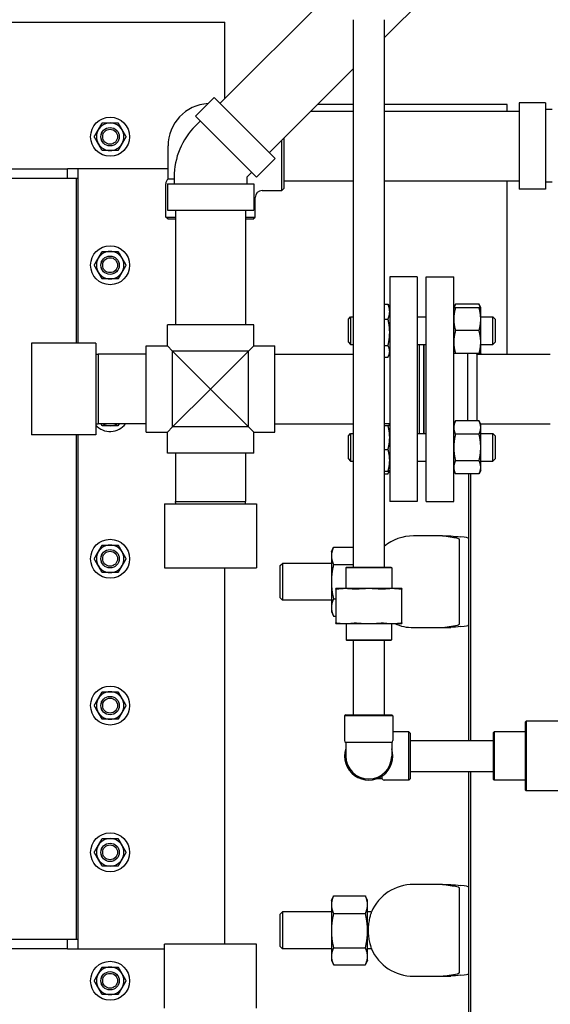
# Model space of a CAD drawing. Header units: inches. Extents: x 24 to 1128, y -69 to 748.
# Tile 321 of 656: x 438 to 453, y 612 to 639. Entities that reach past the tile are written whole.
import ezdxf

# ---------------------------------------------------------------- set-up
doc = ezdxf.new("R2010")
doc.units = ezdxf.units.IN
doc.header["$LTSCALE"] = 32
doc.header["$MEASUREMENT"] = 0
doc.layers.add('Dimension (ANSI)', color=7, linetype='Continuous', lineweight=25)
doc.layers.add('Visible (ANSI)', color=7, linetype='Continuous', lineweight=30)
doc.styles.add('Note Text (ANSI)', font='tahoma.ttf')
doc.dimstyles.new('SB Fraction-16 (ANSI)', dxfattribs={"dimscale": 32, "dimtxt": 0.125, "dimasz": 0.098425, "dimexe": 0.125, "dimexo": 0.0625, "dimgap": 0.031496, "dimtad": 0, "dimtih": 1, "dimtoh": 1, "dimdec": 4, "dimrnd": 1e-08, "dimzin": 0, "dimdsep": 46, "dimlunit": 5, "dimtxsty": 'Note Text (ANSI)', "dimcen": 0.09, "dimdle": 0.393701, "dimclrd": 256, "dimclre": 256, "dimclrt": 256, "dimadec": 0, "dimazin": 3, "dimtfac": 0.96, "dimtofl": 0, "dimtmove": 0, "dimatfit": 3, "dimfxl": 1, "dimfrac": 2, "dimtolj": 1, "dimtzin": 12, "dimlwd": -1, "dimlwe": -1, "dimarcsym": 0})

# ---------------------------------------------------------------- blocks, each defined once
blk = doc.blocks.new('*D18')
at = {"layer": 'Defpoints', "color": 0, "transparency": 16777216}
for p in [(468.781, 692.669), (316.974, 544.669), (468.781, 544.669)]:
    blk.add_point(p, dxfattribs=at)
at = {"layer": 'Dimension (ANSI)', "transparency": 16777216}
for p, q in [((466.781, 692.669), (312.974, 692.669)), ((316.974, 689.519), (316.974, 626.768)), ((316.974, 547.818), (316.974, 620.569)), ((466.781, 544.669), (312.974, 544.669))]:
    blk.add_line(p, q, dxfattribs=at)
for points in [[(316.449, 689.519), (317.499, 689.519), (316.974, 692.669)], [(316.449, 547.818), (317.499, 547.818), (316.974, 544.669)]]:
    blk.add_solid(points, dxfattribs=at)
at = {"layer": 'Dimension (ANSI)', "transparency": 16777216, "insert": (312.872, 625.76), "char_height": 4, "attachment_point": 1, "style": 'Note Text (ANSI)'}
blk.add_mtext('\\A1;148', dxfattribs=at)

msp = doc.modelspace()

# ---------------------------------------------------------------- linework, layer by layer
at = {"layer": 'Visible (ANSI)'}
for p, q in [((443.64322, 636.45159), (447.07206, 639.88043)), ((448.11666, 638.23803), (449.31666, 639.43803)), ((419.80213, 638.66853), (443.78063, 638.66853)), ((443.78063, 636.58901), (443.78063, 638.66853)), ((447.27666, 638.73303), (447.27666, 623.81353)), ((448.11666, 638.73303), (448.11666, 623.81353)), ((444.98672, 635.10809), (447.27666, 637.39803)), ((442.97606, 636.10334), (443.48376, 636.61104)), ((445.14617, 634.94864), (443.48376, 636.61104)), ((447.27666, 636.41853), (446.29716, 636.41853)), ((451.46813, 636.41853), (448.11666, 636.41853)), ((451.46813, 636.24353), (451.46813, 636.41853)), ((451.78822, 636.46903), (451.78822, 634.11803)), ((452.50622, 636.46903), (451.78822, 636.46903)), ((452.50622, 636.46903), (452.50622, 634.11803)), ((446.12216, 636.24353), (447.27666, 636.24353)), ((448.11666, 636.24353), (451.78822, 636.24353)), ((452.68814, 636.28353), (452.50622, 636.28353)), ((444.63847, 634.44093), (442.97606, 636.10334)), ((442.97859, 635.84353), (443.10723, 635.97217)), ((445.32616, 634.07478), (445.32616, 635.44753)), ((445.38866, 635.51003), (445.38866, 634.13728)), ((442.23241, 634.39578), (442.23241, 635.29353)), ((444.63847, 634.44093), (445.14617, 634.94864)), ((391.46813, 634.66853), (439.49154, 634.66853)), ((439.49154, 634.41853), (439.49154, 634.66853)), ((442.23241, 634.66853), (439.49154, 634.66853)), ((442.23241, 634.66853), (439.78063, 634.66853)), ((439.78063, 634.66853), (439.78063, 629.91853)), ((444.37866, 634.44346), (444.5073, 634.5721)), ((391.44495, 634.41853), (439.74154, 634.41853)), ((439.74154, 634.41853), (439.78063, 634.41853)), ((439.74154, 629.91853), (439.74154, 634.41853)), ((439.74154, 629.91853), (439.74154, 634.41853)), ((442.23241, 634.39578), (442.39866, 634.39578)), ((442.39866, 634.44346), (442.39866, 634.26153)), ((444.37866, 634.44346), (444.37866, 634.26153)), ((445.38866, 634.34353), (447.27666, 634.34353)), ((448.11666, 634.34353), (451.78822, 634.34353)), ((451.46813, 629.61853), (451.46813, 634.34353)), ((452.68814, 634.30353), (452.50622, 634.30353)), ((442.16991, 633.35603), (442.16991, 634.25603)), ((442.21316, 634.26153), (444.56416, 634.26153)), ((442.21316, 634.26153), (442.21316, 633.54353)), ((444.56416, 634.26153), (444.56416, 633.54353)), ((444.79491, 634.07478), (445.32616, 634.07478)), ((445.38866, 634.13728), (445.32616, 634.07478)), ((452.50622, 634.11803), (451.78822, 634.11803)), ((444.60741, 633.35603), (444.60741, 633.88728)), ((442.21316, 633.54353), (444.56416, 633.54353)), ((442.43866, 633.54353), (442.43866, 630.41853)), ((444.33866, 633.54353), (444.33866, 630.41853)), ((442.16991, 633.35603), (442.43866, 633.35603)), ((442.23241, 633.29353), (442.16991, 633.35603)), ((442.43866, 633.29353), (442.23241, 633.29353)), ((444.33866, 633.35603), (444.60741, 633.35603)), ((444.54491, 633.29353), (444.33866, 633.29353)), ((444.54491, 633.29353), (444.60741, 633.35603)), ((448.26616, 631.72853), (448.26616, 625.60853)), ((449.01616, 631.72853), (448.26616, 631.72853)), ((449.01616, 631.72853), (449.01616, 625.60853)), ((449.26116, 625.60853), (449.26116, 631.72853)), ((449.26116, 631.72853), (450.01116, 631.72853)), ((450.01116, 625.60853), (450.01116, 631.72853)), ((448.11666, 630.97919), (448.22107, 630.97919)), ((448.26616, 630.88452), (448.23413, 630.95321)), ((450.01116, 630.88452), (450.05624, 630.98121)), ((450.70007, 630.98121), (450.05624, 630.98121)), ((450.70007, 630.88452), (450.05624, 630.88452)), ((450.74516, 630.88452), (450.70007, 630.98121)), ((450.74516, 630.57202), (450.74516, 630.88452)), ((447.14116, 630.57202), (447.20366, 630.63452)), ((447.14116, 629.94702), (447.14116, 630.57202)), ((447.20366, 630.63452), (447.20366, 629.88452)), ((447.20366, 630.63452), (447.27666, 630.63452)), ((448.11666, 630.57264), (448.22107, 630.57264)), ((449.01616, 630.63452), (449.26116, 630.63452)), ((450.74516, 630.63452), (451.07866, 630.63452)), ((450.74516, 629.94702), (450.74516, 630.57202)), ((451.07866, 629.88452), (451.07866, 630.63452)), ((451.14116, 630.57202), (451.07866, 630.63452)), ((451.14116, 630.57202), (451.14116, 629.94702)), ((444.56416, 630.41853), (442.21316, 630.41853)), ((442.21316, 629.84403), (442.21316, 630.41853)), ((444.56416, 629.84403), (444.56416, 630.41853)), ((450.70007, 630.25952), (450.05624, 630.25952)), ((438.51366, 629.91853), (438.51366, 627.41853)), ((440.26366, 629.91853), (438.51366, 629.91853)), ((440.26366, 629.91853), (440.26366, 627.41853)), ((441.63866, 627.49303), (441.63866, 629.84403)), ((441.63866, 629.84403), (442.21316, 629.84403)), ((442.21316, 629.84403), (442.35666, 629.70053)), ((444.42066, 629.70053), (444.56416, 629.84403)), ((444.56416, 629.84403), (445.13866, 629.84403)), ((445.13866, 627.49303), (445.13866, 629.84403)), ((447.14116, 629.94702), (447.20366, 629.88452)), ((447.20366, 629.88452), (447.27666, 629.88452)), ((448.11666, 629.85297), (448.22107, 629.85297)), ((449.01616, 629.88452), (449.26116, 629.88452)), ((449.07616, 627.45254), (449.07616, 629.88452)), ((449.19616, 627.45254), (449.19616, 629.88452)), ((449.20116, 627.45254), (449.20116, 629.88452)), ((450.74516, 629.63452), (450.74516, 629.94702)), ((450.74516, 629.88452), (451.07866, 629.88452)), ((451.14116, 629.94702), (451.07866, 629.88452)), ((440.26366, 629.61689), (440.32616, 629.61853)), ((440.32616, 629.61853), (440.32616, 627.71853)), ((441.63866, 629.61853), (440.32616, 629.61853)), ((444.42066, 629.70053), (442.35666, 629.70053)), ((442.35666, 629.70053), (443.38866, 628.66853)), ((442.35666, 627.63653), (442.35666, 629.70053)), ((443.38866, 628.66853), (444.42066, 629.70053)), ((444.42066, 627.63653), (444.42066, 629.70053)), ((445.13866, 629.61853), (447.27666, 629.61853)), ((448.11666, 629.53985), (448.22107, 629.53985)), ((448.26616, 629.63452), (448.23413, 629.56583)), ((450.70007, 629.63452), (450.05624, 629.63452)), ((450.39116, 627.79923), (450.39116, 629.63452)), ((450.64116, 629.61853), (450.62517, 629.63452)), ((450.64116, 629.61853), (452.63866, 629.61853)), ((450.64116, 629.61853), (450.64116, 628.66853)), ((450.74516, 629.63452), (450.7377, 629.61853)), ((443.38866, 628.66853), (442.35666, 627.63653)), ((444.42066, 627.63653), (443.38866, 628.66853)), ((450.64116, 628.66853), (450.64116, 627.79923)), ((440.26366, 627.72017), (440.32616, 627.71853)), ((441.63866, 627.71853), (440.32616, 627.71853)), ((442.35666, 627.63653), (442.21316, 627.49303)), ((444.42066, 627.63653), (442.35666, 627.63653)), ((444.56416, 627.49303), (444.42066, 627.63653)), ((445.13866, 627.71853), (447.27666, 627.71853)), ((448.11666, 627.72776), (448.22107, 627.72776)), ((448.11666, 627.67382), (448.22107, 627.67382)), ((448.26616, 627.70254), (448.26534, 627.70429)), ((450.01116, 627.70254), (450.05624, 627.79923)), ((450.70007, 627.79923), (450.05624, 627.79923)), ((450.74516, 627.70254), (450.70007, 627.79923)), ((450.7377, 627.71853), (452.63866, 627.71853)), ((450.74516, 627.61881), (450.74516, 627.70254)), ((450.74516, 627.07754), (450.74516, 627.61881)), ((440.26366, 627.41853), (438.51366, 627.41853)), ((439.74154, 613.66853), (439.74154, 627.41853)), ((439.74154, 613.66853), (439.74154, 627.41853)), ((439.78063, 627.41853), (439.78063, 613.41853)), ((441.63866, 627.49303), (442.21316, 627.49303)), ((442.21316, 626.91853), (442.21316, 627.49303)), ((444.56416, 626.91853), (444.56416, 627.49303)), ((444.56416, 627.49303), (445.13866, 627.49303)), ((447.14116, 627.39004), (447.20366, 627.45254)), ((447.14116, 626.76504), (447.14116, 627.39004)), ((447.20366, 627.45254), (447.20366, 626.70254)), ((447.20366, 627.45254), (447.27666, 627.45254)), ((449.01616, 627.45254), (449.26116, 627.45254)), ((450.70007, 627.43838), (450.05624, 627.43838)), ((450.74516, 627.45254), (451.07866, 627.45254)), ((451.07866, 626.70254), (451.07866, 627.45254)), ((451.14116, 627.39004), (451.07866, 627.45254)), ((451.14116, 627.39004), (451.14116, 626.76504)), ((448.11666, 627.0236), (448.22107, 627.0236)), ((450.74516, 626.53627), (450.74516, 627.07754)), ((444.56416, 626.91853), (442.21316, 626.91853)), ((442.43866, 626.91853), (442.43866, 625.60603)), ((444.33866, 626.91853), (444.33866, 625.60603)), ((447.14116, 626.76504), (447.20366, 626.70254)), ((451.14116, 626.76504), (451.07866, 626.70254)), ((447.20366, 626.70254), (447.27666, 626.70254)), ((449.01616, 626.70254), (449.26116, 626.70254)), ((450.70007, 626.7167), (450.05624, 626.7167)), ((450.74516, 626.70254), (451.07866, 626.70254)), ((450.74516, 626.45254), (450.74516, 626.53627)), ((448.11666, 626.42732), (448.22107, 626.42732)), ((448.11666, 626.35787), (448.22107, 626.35787)), ((448.26534, 626.45079), (448.23413, 626.38385)), ((448.26616, 626.45254), (448.26534, 626.45079)), ((450.01116, 626.45254), (450.05624, 626.35585)), ((450.70007, 626.35585), (450.05624, 626.35585)), ((450.41371, 626.35582), (450.41371, 619.08853)), ((450.47621, 619.08853), (450.47621, 626.35582)), ((450.74516, 626.45254), (450.70007, 626.35585)), ((442.13866, 625.54353), (444.63866, 625.54353)), ((442.13866, 625.54353), (442.13866, 623.79353)), ((442.43866, 625.60603), (444.33866, 625.60603)), ((442.44029, 625.54353), (442.43866, 625.60603)), ((444.33702, 625.54353), (444.33866, 625.60603)), ((444.63866, 625.54353), (444.63866, 623.79353)), ((449.01616, 625.60853), (448.26616, 625.60853)), ((449.26116, 625.60853), (450.01116, 625.60853)), ((449.16371, 624.66853), (448.91371, 624.66853)), ((449.70065, 624.66853), (449.16371, 624.66853)), ((449.70065, 624.66853), (449.92697, 624.66853)), ((446.67971, 624.23103), (446.73832, 624.35672)), ((446.73832, 624.35672), (447.27666, 624.35672)), ((450.16371, 624.23152), (450.16371, 624.57148)), ((446.67971, 624.23103), (446.67971, 624.12218)), ((446.67971, 624.12218), (446.67971, 623.41853)), ((450.16371, 622.60554), (450.16371, 624.23152)), ((445.28871, 623.85603), (445.35121, 623.91853)), ((445.28871, 622.98103), (445.28871, 623.85603)), ((445.35121, 623.91853), (445.35121, 622.91853)), ((446.67971, 623.91853), (445.35121, 623.91853)), ((446.73832, 623.88763), (447.27666, 623.88763)), ((447.09249, 623.81353), (447.07166, 623.7927)), ((447.09249, 623.81353), (448.30082, 623.81353)), ((448.30082, 623.81353), (448.32166, 623.7927)), ((442.13866, 623.79353), (444.63866, 623.79353)), ((443.78063, 613.54353), (443.78063, 623.79353)), ((448.32166, 623.7927), (447.07166, 623.7927)), ((447.07166, 623.7927), (447.07166, 623.23003)), ((448.32166, 623.7927), (448.32166, 623.23003)), ((446.67971, 623.41853), (446.67971, 622.71488)), ((447.06026, 623.23003), (446.79666, 623.23003)), ((446.79666, 623.21515), (446.79666, 622.29241)), ((447.69666, 623.23003), (447.06026, 623.23003)), ((448.33305, 623.23003), (447.69666, 623.23003)), ((448.59666, 623.23003), (448.33305, 623.23003)), ((448.59666, 622.29241), (448.59666, 623.21515)), ((445.28871, 622.98103), (445.35121, 622.91853)), ((446.67971, 622.91853), (445.35121, 622.91853)), ((446.73832, 622.94943), (446.79666, 622.94943)), ((446.67971, 622.71488), (446.67971, 622.60603)), ((446.67971, 622.60603), (446.73832, 622.48034)), ((446.73832, 622.48034), (446.79666, 622.48034)), ((450.16371, 622.26558), (450.16371, 622.60554)), ((446.79666, 622.27753), (447.06026, 622.27753)), ((447.06026, 622.27753), (447.69666, 622.27753)), ((447.07791, 622.27753), (447.07791, 621.83436)), ((447.69666, 622.27753), (448.33305, 622.27753)), ((448.31541, 622.27753), (448.31541, 621.83436)), ((448.33305, 622.27753), (448.59666, 622.27753)), ((448.91371, 622.16853), (449.16371, 622.16853)), ((449.16371, 622.16853), (449.70065, 622.16853)), ((449.70065, 622.16853), (449.92697, 622.16853)), ((447.07791, 621.83436), (448.31541, 621.83436)), ((447.09874, 621.81353), (447.07791, 621.83436)), ((448.29457, 621.81353), (447.09874, 621.81353)), ((447.27666, 621.81353), (447.27666, 619.79353)), ((448.11666, 621.81353), (448.11666, 619.79353)), ((448.29457, 621.81353), (448.31541, 621.83436)), ((447.07166, 619.79353), (447.04041, 619.76228)), ((447.07166, 619.79353), (448.32166, 619.79353)), ((448.32166, 619.79353), (448.35291, 619.76228)), ((448.35291, 619.76228), (447.04041, 619.76228)), ((447.04041, 619.76228), (447.04041, 619.08803)), ((448.35291, 619.76228), (448.35291, 619.08803)), ((451.96625, 619.6029), (451.98187, 619.61853)), ((451.96625, 617.73415), (451.96625, 619.6029)), ((451.98187, 619.61853), (451.98187, 617.71853)), ((453.98367, 619.61853), (451.98187, 619.61853)), ((448.79041, 619.32478), (448.35291, 619.32478)), ((448.79041, 618.01228), (448.79041, 619.32478)), ((448.82166, 619.29353), (448.79041, 619.32478)), ((448.82166, 619.29353), (448.82166, 618.04353)), ((451.09166, 619.3104), (451.10728, 619.32603)), ((451.09166, 618.02665), (451.09166, 619.3104)), ((451.10728, 619.32603), (451.10728, 618.01103)), ((451.96625, 619.32603), (451.10728, 619.32603)), ((448.32166, 619.0339), (447.07166, 619.0339)), ((447.07166, 619.0339), (447.07166, 618.66853)), ((448.32166, 619.0339), (448.32166, 618.66853)), ((448.82166, 619.08853), (451.09166, 619.08853)), ((448.82166, 618.24853), (451.09166, 618.24853)), ((450.41371, 618.24854), (450.41371, 610.98121)), ((450.47621, 610.98121), (450.47621, 618.24854)), ((448.06203, 618.04353), (447.89676, 618.04353)), ((448.06203, 618.04353), (448.06203, 618.1183)), ((448.79041, 618.01228), (448.11616, 618.01228)), ((448.82166, 618.04353), (448.79041, 618.01228)), ((451.09166, 618.02665), (451.10728, 618.01103)), ((451.96625, 618.01103), (451.10728, 618.01103)), ((451.96625, 617.73415), (451.98187, 617.71853)), ((453.98367, 617.71853), (451.98187, 617.71853)), ((449.16371, 615.16853), (448.91371, 615.16853)), ((449.70065, 615.16853), (449.16371, 615.16853)), ((449.70065, 615.16853), (449.92697, 615.16853)), ((450.16371, 614.73152), (450.16371, 615.07148)), ((446.67971, 614.73103), (446.73509, 614.84978)), ((446.67971, 614.73103), (446.67971, 614.61681)), ((446.73832, 614.85664), (447.6051, 614.85664)), ((447.66371, 614.73103), (447.60834, 614.84978)), ((447.66371, 614.61681), (447.66371, 614.73103)), ((450.16371, 613.10554), (450.16371, 614.73152)), ((445.28871, 614.35603), (445.35121, 614.41853)), ((445.35121, 614.41853), (445.35121, 613.41853)), ((446.67971, 614.41853), (445.35121, 614.41853)), ((446.67971, 614.61681), (446.67971, 613.90792)), ((447.66371, 613.90792), (447.66371, 614.61681)), ((447.76807, 614.41853), (447.66371, 614.41853)), ((445.28871, 613.48103), (445.28871, 614.35603)), ((446.73832, 614.37698), (447.6051, 614.37698)), ((446.67971, 613.90792), (446.67971, 613.20964)), ((447.66371, 613.20964), (447.66371, 613.90792)), ((439.74154, 613.66853), (391.44495, 613.66853)), ((439.49154, 613.41853), (439.49154, 613.66853)), ((439.78063, 613.66853), (439.74154, 613.66853)), ((439.49154, 613.41853), (391.46813, 613.41853)), ((439.49154, 613.41853), (442.13866, 613.41853)), ((439.78063, 613.41853), (442.13866, 613.41853)), ((444.63866, 613.54353), (442.13866, 613.54353)), ((442.13866, 611.79353), (442.13866, 613.54353)), ((444.63866, 611.79353), (444.63866, 613.54353)), ((445.28871, 613.48103), (445.35121, 613.41853)), ((446.67971, 613.41853), (445.35121, 613.41853)), ((446.73832, 613.43887), (447.6051, 613.43887)), ((447.76807, 613.41853), (447.66371, 613.41853)), ((446.67971, 613.20964), (446.67971, 613.10603)), ((446.67971, 613.10603), (446.73509, 612.98727)), ((447.66371, 613.10603), (447.60834, 612.98727)), ((447.66371, 613.10603), (447.66371, 613.20964)), ((450.16371, 612.76558), (450.16371, 613.10554)), ((446.73832, 612.98042), (447.6051, 612.98042)), ((448.91371, 612.66853), (449.16371, 612.66853)), ((449.16371, 612.66853), (449.70065, 612.66853)), ((449.70065, 612.66853), (449.92697, 612.66853))]:
    msp.add_line(p, q, dxfattribs=at)
for centre, radius in [((440.65563, 635.54353), 0.53125), ((440.65563, 635.54353), 0.25014), ((440.65563, 635.54353), 0.25), ((440.65563, 635.54353), 0.20281), ((440.65563, 632.04353), 0.53125), ((440.65563, 632.04353), 0.25014), ((440.65563, 632.04353), 0.25), ((440.65563, 632.04353), 0.20281), ((440.65563, 624.04353), 0.53125), ((440.65563, 624.04353), 0.25014), ((440.65563, 624.04353), 0.25), ((440.65563, 624.04353), 0.20281), ((440.65563, 620.04353), 0.53125), ((440.65563, 620.04353), 0.25014), ((440.65563, 620.04353), 0.25), ((440.65563, 620.04353), 0.20281), ((440.65563, 616.04353), 0.53125), ((440.65563, 616.04353), 0.25014), ((440.65563, 616.04353), 0.25), ((440.65563, 616.04353), 0.20281), ((440.65563, 612.54353), 0.53125), ((440.65563, 612.54353), 0.25014), ((440.65563, 612.54353), 0.25), ((440.65563, 612.54353), 0.20281)]:
    msp.add_circle(centre, radius, dxfattribs=at)
for centre, radius, start, end in [((443.38866, 635.29353), 1.15625, 93.379962, 180), ((440.65563, 635.54353), 0.375, 90, 150), ((440.65563, 635.54353), 0.375, 30, 90), ((440.65563, 635.54353), 0.375, 150, 210), ((440.65563, 635.54353), 0.375, 330, 30), ((444.37866, 634.44346), 1.98, 135, 180), ((440.65563, 635.54353), 0.375, 210, 270), ((440.65563, 635.54353), 0.375, 270, 330), ((442.35741, 634.25603), 0.1875, 131.810315, 180), ((444.79491, 633.88728), 0.1875, 90, 180), ((440.65563, 632.04353), 0.375, 90, 150), ((440.65563, 632.04353), 0.375, 30, 90), ((440.65563, 632.04353), 0.375, 150, 210), ((440.65563, 632.04353), 0.375, 330, 30), ((440.65563, 632.04353), 0.375, 210, 270), ((440.65563, 632.04353), 0.375, 270, 330), ((440.65563, 628.04353), 0.53125, 222.452615, 322.282788), ((440.65563, 628.04353), 0.375, 240.073565, 270), ((440.65563, 628.04353), 0.375, 270, 299.926435), ((448.91371, 623.41853), 1.25, 90, 129.616348), ((440.65563, 624.04353), 0.375, 90, 150), ((440.65563, 624.04353), 0.375, 30, 90), ((440.65563, 624.04353), 0.375, 150, 210), ((440.65563, 624.04353), 0.375, 330, 30), ((440.65563, 624.04353), 0.375, 210, 270), ((440.65563, 624.04353), 0.375, 270, 330), ((448.91371, 623.41853), 1.25, 245.895205, 270), ((440.65563, 620.04353), 0.375, 90, 150), ((440.65563, 620.04353), 0.375, 30, 90), ((440.65563, 620.04353), 0.375, 150, 210), ((440.65563, 620.04353), 0.375, 330, 30), ((440.65563, 620.04353), 0.375, 210, 270), ((440.65563, 620.04353), 0.375, 270, 330), ((447.10291, 619.08803), 0.0625, 180, 240), ((448.29041, 619.08803), 0.0625, 300, 0), ((447.69666, 618.66853), 0.65625, 162.24721, 17.75279), ((447.69666, 618.66853), 0.625, 180, 0), ((448.11616, 618.07478), 0.0625, 210, 270), ((440.65563, 616.04353), 0.375, 90, 150), ((440.65563, 616.04353), 0.375, 30, 90), ((440.65563, 616.04353), 0.375, 150, 210), ((440.65563, 616.04353), 0.375, 330, 30), ((440.65563, 616.04353), 0.375, 210, 270), ((440.65563, 616.04353), 0.375, 270, 330), ((448.91371, 613.91853), 1.25, 90, 156.421822), ((448.91371, 613.91853), 1.25, 203.578178, 270), ((440.65563, 612.54353), 0.375, 90, 150), ((440.65563, 612.54353), 0.375, 30, 90), ((440.65563, 612.54353), 0.375, 150, 210), ((440.65563, 612.54353), 0.375, 330, 30), ((440.65563, 612.54353), 0.375, 210, 270), ((440.65563, 612.54353), 0.375, 270, 330)]:
    msp.add_arc(centre, radius, start, end, dxfattribs=at)
for centre, major_axis, start_param, end_param in [((458.81371, 624.84843), (-9.65, 0), 0.40039701, 0.46748636), ((448.41371, 624.59733), (2, 0), 0, 0.46748636), ((458.81371, 621.98863), (9.65, 0), 2.67410629, 2.74119564), ((448.41371, 622.23973), (-2, 0), 2.67410629, 3.14159265), ((458.81371, 615.34843), (-9.65, 0), 0.40039701, 0.46748636), ((448.41371, 615.09733), (2, 0), 0, 0.46748636), ((458.81371, 612.48863), (9.65, 0), 2.67410629, 2.74119564), ((448.41371, 612.73973), (-2, 0), 2.67410629, 3.14159265)]:
    msp.add_ellipse(centre, major_axis=major_axis, ratio=0.04782887, start_param=start_param, end_param=end_param, dxfattribs=at)
for points, weights in [([(440.33087, 635.73103), (440.38111, 635.81805), (440.43913, 635.91853)], [1, 1.0379548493, 1]), ([(440.43913, 635.91853), (440.55515, 635.91853), (440.65563, 635.91853)], [1, 1.0379548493, 1]), ([(440.65563, 635.91853), (440.75611, 635.91853), (440.87214, 635.91853)], [1, 1.0379548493, 1]), ([(440.87214, 635.91853), (440.93015, 635.81805), (440.98039, 635.73103)], [1, 1.0379548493, 1]), ([(440.22262, 635.54353), (440.28063, 635.64401), (440.33087, 635.73103)], [1, 1.0379548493, 1]), ([(440.98039, 635.73103), (441.03063, 635.64401), (441.08865, 635.54353)], [1, 1.0379548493, 1]), ([(440.33087, 635.35603), (440.28063, 635.44305), (440.22262, 635.54353)], [1, 1.0379548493, 1]), ([(440.43913, 635.16853), (440.38111, 635.26901), (440.33087, 635.35603)], [1, 1.0379548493, 1]), ([(440.98039, 635.35603), (440.93015, 635.26901), (440.87214, 635.16853)], [1, 1.0379548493, 1]), ([(441.08865, 635.54353), (441.03063, 635.44305), (440.98039, 635.35603)], [1, 1.0379548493, 1]), ([(440.65563, 635.16853), (440.55515, 635.16853), (440.43913, 635.16853)], [1, 1.0379548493, 1]), ([(440.87214, 635.16853), (440.75611, 635.16853), (440.65563, 635.16853)], [1, 1.0379548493, 1]), ([(440.33087, 632.23103), (440.38111, 632.31805), (440.43913, 632.41853)], [1, 1.0379548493, 1]), ([(440.43913, 632.41853), (440.55515, 632.41853), (440.65563, 632.41853)], [1, 1.0379548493, 1]), ([(440.65563, 632.41853), (440.75611, 632.41853), (440.87214, 632.41853)], [1, 1.0379548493, 1]), ([(440.87214, 632.41853), (440.93015, 632.31805), (440.98039, 632.23103)], [1, 1.0379548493, 1]), ([(440.22262, 632.04353), (440.28063, 632.14401), (440.33087, 632.23103)], [1, 1.0379548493, 1]), ([(440.98039, 632.23103), (441.03063, 632.14401), (441.08865, 632.04353)], [1, 1.0379548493, 1]), ([(440.33087, 631.85603), (440.28063, 631.94305), (440.22262, 632.04353)], [1, 1.0379548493, 1]), ([(440.43913, 631.66853), (440.38111, 631.76901), (440.33087, 631.85603)], [1, 1.0379548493, 1]), ([(440.98039, 631.85603), (440.93015, 631.76901), (440.87214, 631.66853)], [1, 1.0379548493, 1]), ([(441.08865, 632.04353), (441.03063, 631.94305), (440.98039, 631.85603)], [1, 1.0379548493, 1]), ([(440.65563, 631.66853), (440.55515, 631.66853), (440.43913, 631.66853)], [1, 1.0379548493, 1]), ([(440.87214, 631.66853), (440.75611, 631.66853), (440.65563, 631.66853)], [1, 1.0379548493, 1]), ([(448.22107, 630.97919), (448.22819, 630.96594), (448.23413, 630.95321)], [1, 1.00580630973, 1.00983612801]), ([(448.26616, 630.77591), (448.26616, 630.87025), (448.22107, 630.97919)], [1, 1.0379548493, 1]), ([(450.01116, 630.88452), (450.01116, 630.88452), (450.05624, 630.88452)], [1, 1.0379548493, 1]), ([(450.05624, 630.88452), (450.01116, 630.71705), (450.01116, 630.57202)], [1, 1.0379548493, 1]), ([(450.05624, 630.98121), (450.03247, 630.93023), (450.02144, 630.88452)], [1, 1.01965956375, 1.01895290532]), ([(450.73488, 630.88452), (450.72384, 630.93023), (450.70007, 630.98121)], [1.01895290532, 1.01965956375, 1]), ([(450.74516, 630.57202), (450.74516, 630.71705), (450.70007, 630.88452)], [1, 1.0379548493, 1]), ([(450.70007, 630.88452), (450.74516, 630.88452), (450.74516, 630.88452)], [1, 1.0379548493, 1]), ([(448.22107, 630.57264), (448.26616, 630.68157), (448.26616, 630.77591)], [1, 1.0379548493, 1]), ([(448.26616, 630.2128), (448.26616, 630.3798), (448.22107, 630.57264)], [1, 1.0379548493, 1]), ([(450.01116, 630.57202), (450.01116, 630.42699), (450.05624, 630.25952)], [1, 1.0379548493, 1]), ([(450.70007, 630.25952), (450.74516, 630.42699), (450.74516, 630.57202)], [1, 1.0379548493, 1]), ([(450.05624, 630.25952), (450.01116, 630.09205), (450.01116, 629.94702)], [1, 1.0379548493, 1]), ([(450.74516, 629.94702), (450.74516, 630.09205), (450.70007, 630.25952)], [1, 1.0379548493, 1]), ([(448.22107, 629.85297), (448.26616, 630.0458), (448.26616, 630.2128)], [1, 1.0379548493, 1]), ([(448.26616, 629.69641), (448.26616, 629.76907), (448.22107, 629.85297)], [1, 1.0379548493, 1]), ([(450.01116, 629.94702), (450.01116, 629.80199), (450.05624, 629.63452)], [1, 1.0379548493, 1]), ([(450.70007, 629.63452), (450.74516, 629.80199), (450.74516, 629.94702)], [1, 1.0379548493, 1]), ([(448.22107, 629.53985), (448.26616, 629.62375), (448.26616, 629.69641)], [1, 1.0379548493, 1]), ([(450.05624, 629.63452), (450.01116, 629.63452), (450.01116, 629.63452)], [1, 1.0379548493, 1]), ([(450.74516, 629.63452), (450.74516, 629.63452), (450.70007, 629.63452)], [1, 1.0379548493, 1]), ([(450.73068, 629.61853), (450.73296, 629.62658), (450.73488, 629.63452)], [1.01858442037, 1.01907558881, 1.01895290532]), ([(440.43913, 627.66853), (440.42425, 627.6943), (440.41026, 627.71853)], [1, 1.00946595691, 1.01421028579]), ([(440.65563, 627.66853), (440.55515, 627.66853), (440.43913, 627.66853)], [1, 1.0379548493, 1]), ([(440.87214, 627.66853), (440.75611, 627.66853), (440.65563, 627.66853)], [1, 1.0379548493, 1]), ([(440.90101, 627.71853), (440.88702, 627.6943), (440.87214, 627.66853)], [1.01421028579, 1.00946595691, 1]), ([(448.26616, 627.70079), (448.26616, 627.71331), (448.22107, 627.72776)], [1, 1.0379548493, 1]), ([(448.22107, 627.67382), (448.26616, 627.68827), (448.26616, 627.70079)], [1, 1.0379548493, 1]), ([(448.26616, 627.34871), (448.26616, 627.49959), (448.22107, 627.67382)], [1, 1.0379548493, 1]), ([(450.05624, 627.79923), (450.01116, 627.70254), (450.01116, 627.61881)], [1, 1.0379548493, 1]), ([(450.01116, 627.61881), (450.01116, 627.53507), (450.05624, 627.43838)], [1, 1.0379548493, 1]), ([(450.74516, 627.61881), (450.74516, 627.70254), (450.70007, 627.79923)], [1, 1.0379548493, 1]), ([(450.70007, 627.43838), (450.74516, 627.53507), (450.74516, 627.61881)], [1, 1.0379548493, 1]), ([(448.22107, 627.0236), (448.26616, 627.19782), (448.26616, 627.34871)], [1, 1.0379548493, 1]), ([(450.05624, 627.43838), (450.01116, 627.24501), (450.01116, 627.07754)], [1, 1.0379548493, 1]), ([(450.74516, 627.07754), (450.74516, 627.24501), (450.70007, 627.43838)], [1, 1.0379548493, 1]), ([(448.26616, 626.72546), (448.26616, 626.86382), (448.22107, 627.0236)], [1, 1.0379548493, 1]), ([(450.01116, 627.07754), (450.01116, 626.91007), (450.05624, 626.7167)], [1, 1.0379548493, 1]), ([(450.70007, 626.7167), (450.74516, 626.91007), (450.74516, 627.07754)], [1, 1.0379548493, 1]), ([(448.22107, 626.42732), (448.26616, 626.58709), (448.26616, 626.72546)], [1, 1.0379548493, 1]), ([(450.05624, 626.7167), (450.01116, 626.62001), (450.01116, 626.53627)], [1, 1.0379548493, 1]), ([(450.01116, 626.53627), (450.01116, 626.45254), (450.05624, 626.35585)], [1, 1.0379548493, 1]), ([(450.74516, 626.53627), (450.74516, 626.62001), (450.70007, 626.7167)], [1, 1.0379548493, 1]), ([(450.70007, 626.35585), (450.74516, 626.45254), (450.74516, 626.53627)], [1, 1.0379548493, 1]), ([(448.26534, 626.45079), (448.26025, 626.43988), (448.22107, 626.42732)], [1.00887854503, 1.03282122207, 1]), ([(448.22107, 626.35787), (448.24484, 626.40211), (448.25588, 626.44177)], [1, 1.01965956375, 1.01895290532]), ([(440.33087, 624.23103), (440.38111, 624.31805), (440.43913, 624.41853)], [1, 1.0379548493, 1]), ([(440.43913, 624.41853), (440.55515, 624.41853), (440.65563, 624.41853)], [1, 1.0379548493, 1]), ([(440.65563, 624.41853), (440.75611, 624.41853), (440.87214, 624.41853)], [1, 1.0379548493, 1]), ([(440.87214, 624.41853), (440.93015, 624.31805), (440.98039, 624.23103)], [1, 1.0379548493, 1]), ([(446.73832, 624.35672), (446.67971, 624.23103), (446.67971, 624.12218)], [1, 1.0379548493, 1]), ([(440.22262, 624.04353), (440.28063, 624.14401), (440.33087, 624.23103)], [1, 1.0379548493, 1]), ([(440.98039, 624.23103), (441.03063, 624.14401), (441.08865, 624.04353)], [1, 1.0379548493, 1]), ([(446.67971, 624.12218), (446.67971, 624.01332), (446.73832, 623.88763)], [1, 1.0379548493, 1]), ([(440.33087, 623.85603), (440.28063, 623.94305), (440.22262, 624.04353)], [1, 1.0379548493, 1]), ([(440.43913, 623.66853), (440.38111, 623.76901), (440.33087, 623.85603)], [1, 1.0379548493, 1]), ([(440.98039, 623.85603), (440.93015, 623.76901), (440.87214, 623.66853)], [1, 1.0379548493, 1]), ([(441.08865, 624.04353), (441.03063, 623.94305), (440.98039, 623.85603)], [1, 1.0379548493, 1]), ([(446.73832, 623.88763), (446.67971, 623.63624), (446.67971, 623.41853)], [1, 1.0379548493, 1]), ([(440.65563, 623.66853), (440.55515, 623.66853), (440.43913, 623.66853)], [1, 1.0379548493, 1]), ([(440.87214, 623.66853), (440.75611, 623.66853), (440.65563, 623.66853)], [1, 1.0379548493, 1]), ([(446.67971, 623.41853), (446.67971, 623.20082), (446.73832, 622.94943)], [1, 1.0379548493, 1]), ([(446.79666, 623.21515), (446.79666, 623.23003), (446.79666, 623.23003)], [1.06851824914, 1.04951712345, 1]), ([(447.06026, 623.23003), (446.95016, 623.23003), (446.83327, 623.21515)], [1, 1.04951712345, 1.06851824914]), ([(447.28725, 623.21515), (447.17036, 623.23003), (447.06026, 623.23003)], [1.06851824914, 1.04951712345, 1]), ([(447.69666, 623.23003), (447.54095, 623.23003), (447.37564, 623.21515)], [1, 1.04951712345, 1.06851824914]), ([(448.01767, 623.21515), (447.85236, 623.23003), (447.69666, 623.23003)], [1.06851824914, 1.04951712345, 1]), ([(448.33305, 623.23003), (448.22295, 623.23003), (448.10606, 623.21515)], [1, 1.04951712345, 1.06851824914]), ([(448.56005, 623.21515), (448.44315, 623.23003), (448.33305, 623.23003)], [1.06851824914, 1.04951712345, 1]), ([(448.59666, 623.23003), (448.59666, 623.23003), (448.59666, 623.21515)], [1, 1.04951712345, 1.06851824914]), ([(446.73832, 622.94943), (446.67971, 622.82374), (446.67971, 622.71488)], [1, 1.0379548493, 1]), ([(446.67971, 622.71488), (446.67971, 622.60603), (446.73832, 622.48034)], [1, 1.0379548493, 1]), ([(446.79666, 622.27753), (446.79666, 622.27753), (446.79666, 622.29241)], [1, 1.04951712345, 1.06851824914]), ([(446.83327, 622.29241), (446.95016, 622.27753), (447.06026, 622.27753)], [1.06851824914, 1.04951712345, 1]), ([(447.06026, 622.27753), (447.17036, 622.27753), (447.28725, 622.29241)], [1, 1.04951712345, 1.06851824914]), ([(447.37564, 622.29241), (447.54095, 622.27753), (447.69666, 622.27753)], [1.06851824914, 1.04951712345, 1]), ([(447.69666, 622.27753), (447.85236, 622.27753), (448.01767, 622.29241)], [1, 1.04951712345, 1.06851824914]), ([(448.10606, 622.29241), (448.22295, 622.27753), (448.33305, 622.27753)], [1.06851824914, 1.04951712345, 1]), ([(448.33305, 622.27753), (448.44315, 622.27753), (448.56005, 622.29241)], [1, 1.04951712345, 1.06851824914]), ([(448.59666, 622.29241), (448.59666, 622.27753), (448.59666, 622.27753)], [1.06851824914, 1.04951712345, 1]), ([(440.33087, 620.23103), (440.38111, 620.31805), (440.43913, 620.41853)], [1, 1.0379548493, 1]), ([(440.43913, 620.41853), (440.55515, 620.41853), (440.65563, 620.41853)], [1, 1.0379548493, 1]), ([(440.65563, 620.41853), (440.75611, 620.41853), (440.87214, 620.41853)], [1, 1.0379548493, 1]), ([(440.87214, 620.41853), (440.93015, 620.31805), (440.98039, 620.23103)], [1, 1.0379548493, 1]), ([(440.22262, 620.04353), (440.28063, 620.14401), (440.33087, 620.23103)], [1, 1.0379548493, 1]), ([(440.98039, 620.23103), (441.03063, 620.14401), (441.08865, 620.04353)], [1, 1.0379548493, 1]), ([(440.33087, 619.85603), (440.28063, 619.94305), (440.22262, 620.04353)], [1, 1.0379548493, 1]), ([(440.43913, 619.66853), (440.38111, 619.76901), (440.33087, 619.85603)], [1, 1.0379548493, 1]), ([(440.98039, 619.85603), (440.93015, 619.76901), (440.87214, 619.66853)], [1, 1.0379548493, 1]), ([(441.08865, 620.04353), (441.03063, 619.94305), (440.98039, 619.85603)], [1, 1.0379548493, 1]), ([(440.65563, 619.66853), (440.55515, 619.66853), (440.43913, 619.66853)], [1, 1.0379548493, 1]), ([(440.87214, 619.66853), (440.75611, 619.66853), (440.65563, 619.66853)], [1, 1.0379548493, 1]), ([(440.33087, 616.23103), (440.38111, 616.31805), (440.43913, 616.41853)], [1, 1.0379548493, 1]), ([(440.43913, 616.41853), (440.55515, 616.41853), (440.65563, 616.41853)], [1, 1.0379548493, 1]), ([(440.65563, 616.41853), (440.75611, 616.41853), (440.87214, 616.41853)], [1, 1.0379548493, 1]), ([(440.87214, 616.41853), (440.93015, 616.31805), (440.98039, 616.23103)], [1, 1.0379548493, 1]), ([(440.22262, 616.04353), (440.28063, 616.14401), (440.33087, 616.23103)], [1, 1.0379548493, 1]), ([(440.33087, 615.85603), (440.28063, 615.94305), (440.22262, 616.04353)], [1, 1.0379548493, 1]), ([(440.98039, 616.23103), (441.03063, 616.14401), (441.08865, 616.04353)], [1, 1.0379548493, 1]), ([(441.08865, 616.04353), (441.03063, 615.94305), (440.98039, 615.85603)], [1, 1.0379548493, 1]), ([(440.43913, 615.66853), (440.38111, 615.76901), (440.33087, 615.85603)], [1, 1.0379548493, 1]), ([(440.98039, 615.85603), (440.93015, 615.76901), (440.87214, 615.66853)], [1, 1.0379548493, 1]), ([(440.65563, 615.66853), (440.55515, 615.66853), (440.43913, 615.66853)], [1, 1.0379548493, 1]), ([(440.87214, 615.66853), (440.75611, 615.66853), (440.65563, 615.66853)], [1, 1.0379548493, 1]), ([(446.73832, 614.85664), (446.67971, 614.72812), (446.67971, 614.61681)], [1, 1.0379548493, 1]), ([(446.73509, 614.84978), (446.73668, 614.8532), (446.73832, 614.85664)], [1.00199608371, 1.00102576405, 1]), ([(447.66371, 614.61681), (447.66371, 614.72812), (447.6051, 614.85664)], [1, 1.0379548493, 1]), ([(447.6051, 614.85664), (447.60674, 614.8532), (447.60834, 614.84978)], [1, 1.00102576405, 1.00199608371]), ([(446.67971, 614.61681), (446.67971, 614.50551), (446.73832, 614.37698)], [1, 1.0379548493, 1]), ([(447.6051, 614.37698), (447.66371, 614.50551), (447.66371, 614.61681)], [1, 1.0379548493, 1]), ([(446.73832, 614.37698), (446.67971, 614.12561), (446.67971, 613.90792)], [1, 1.0379548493, 1]), ([(447.66371, 613.90792), (447.66371, 614.12561), (447.6051, 614.37698)], [1, 1.0379548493, 1]), ([(446.67971, 613.90792), (446.67971, 613.69023), (446.73832, 613.43887)], [1, 1.0379548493, 1]), ([(447.6051, 613.43887), (447.66371, 613.69023), (447.66371, 613.90792)], [1, 1.0379548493, 1]), ([(446.73832, 613.43887), (446.67971, 613.31602), (446.67971, 613.20964)], [1, 1.0379548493, 1]), ([(447.66371, 613.20964), (447.66371, 613.31602), (447.6051, 613.43887)], [1, 1.0379548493, 1]), ([(446.67971, 613.20964), (446.67971, 613.10326), (446.73832, 612.98042)], [1, 1.0379548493, 1]), ([(447.6051, 612.98042), (447.66371, 613.10326), (447.66371, 613.20964)], [1, 1.0379548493, 1]), ([(440.33087, 612.73103), (440.38111, 612.81805), (440.43913, 612.91853)], [1, 1.0379548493, 1]), ([(440.43913, 612.91853), (440.55515, 612.91853), (440.65563, 612.91853)], [1, 1.0379548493, 1]), ([(440.65563, 612.91853), (440.75611, 612.91853), (440.87214, 612.91853)], [1, 1.0379548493, 1]), ([(440.87214, 612.91853), (440.93015, 612.81805), (440.98039, 612.73103)], [1, 1.0379548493, 1]), ([(440.22262, 612.54353), (440.28063, 612.64401), (440.33087, 612.73103)], [1, 1.0379548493, 1]), ([(440.33087, 612.35603), (440.28063, 612.44305), (440.22262, 612.54353)], [1, 1.0379548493, 1]), ([(440.98039, 612.73103), (441.03063, 612.64401), (441.08865, 612.54353)], [1, 1.0379548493, 1]), ([(441.08865, 612.54353), (441.03063, 612.44305), (440.98039, 612.35603)], [1, 1.0379548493, 1]), ([(440.43913, 612.16853), (440.38111, 612.26901), (440.33087, 612.35603)], [1, 1.0379548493, 1]), ([(440.98039, 612.35603), (440.93015, 612.26901), (440.87214, 612.16853)], [1, 1.0379548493, 1]), ([(440.65563, 612.16853), (440.55515, 612.16853), (440.43913, 612.16853)], [1, 1.0379548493, 1]), ([(440.87214, 612.16853), (440.75611, 612.16853), (440.65563, 612.16853)], [1, 1.0379548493, 1])]:
    msp.add_rational_spline(points, weights, degree=2, dxfattribs=at)
for points, knots in [([(450.16185, 624.57999), (450.15517, 624.58755), (450.13103, 624.59511), (450.00473, 624.62338), (449.82985, 624.64539), (449.70065, 624.66853)], [0.22095062, 0.22095062, 0.22095062, 0.22095062, 1.4278888, 1.4278888, 4.83429221, 4.83429221, 4.83429221, 4.83429221]), ([(446.83327, 623.21515), (446.82153, 623.21365), (446.81223, 623.21292), (446.80011, 623.21292), (446.79666, 623.21365), (446.79666, 623.21515)], [1.292675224, 1.292675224, 1.292675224, 1.292675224, 1.413350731, 1.413350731, 1.534026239, 1.534026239, 1.534026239, 1.534026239]), ([(447.37564, 623.21515), (447.35904, 623.21365), (447.34244, 623.21292), (447.31318, 623.21292), (447.29899, 623.21365), (447.28725, 623.21515)], [1.292675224, 1.292675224, 1.292675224, 1.292675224, 1.413350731, 1.413350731, 1.534026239, 1.534026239, 1.534026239, 1.534026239]), ([(448.10606, 623.21515), (448.09432, 623.21365), (448.08014, 623.21292), (448.05088, 623.21292), (448.03427, 623.21365), (448.01767, 623.21515)], [1.292675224, 1.292675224, 1.292675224, 1.292675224, 1.413350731, 1.413350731, 1.534026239, 1.534026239, 1.534026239, 1.534026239]), ([(448.59666, 623.21515), (448.59666, 623.21365), (448.5932, 623.21292), (448.58108, 623.21292), (448.57178, 623.21365), (448.56005, 623.21515)], [0.414702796, 0.414702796, 0.414702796, 0.414702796, 0.535378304, 0.535378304, 0.656053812, 0.656053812, 0.656053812, 0.656053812]), ([(446.79666, 622.29241), (446.79666, 622.29391), (446.80011, 622.29464), (446.81223, 622.29464), (446.82153, 622.29391), (446.83327, 622.29241)], [0.414702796, 0.414702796, 0.414702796, 0.414702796, 0.535378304, 0.535378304, 0.656053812, 0.656053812, 0.656053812, 0.656053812]), ([(447.28725, 622.29241), (447.29899, 622.29391), (447.31318, 622.29464), (447.34244, 622.29464), (447.35904, 622.29391), (447.37564, 622.29241)], [0.414702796, 0.414702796, 0.414702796, 0.414702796, 0.535378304, 0.535378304, 0.656053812, 0.656053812, 0.656053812, 0.656053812]), ([(448.01767, 622.29241), (448.03427, 622.29391), (448.05088, 622.29464), (448.08014, 622.29464), (448.09432, 622.29391), (448.10606, 622.29241)], [0.414702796, 0.414702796, 0.414702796, 0.414702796, 0.535378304, 0.535378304, 0.656053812, 0.656053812, 0.656053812, 0.656053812]), ([(448.56005, 622.29241), (448.57178, 622.29391), (448.58108, 622.29464), (448.5932, 622.29464), (448.59666, 622.29391), (448.59666, 622.29241)], [1.292675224, 1.292675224, 1.292675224, 1.292675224, 1.413350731, 1.413350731, 1.534026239, 1.534026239, 1.534026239, 1.534026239]), ([(449.70065, 622.16853), (449.7223, 622.17241), (449.74532, 622.17627), (449.84684, 622.19267), (449.93136, 622.2048), (450.08428, 622.23024), (450.15013, 622.24379), (450.16185, 622.25707)], [17.24883005, 17.24883005, 17.24883005, 17.24883005, 17.85490991, 17.85490991, 19.83059007, 19.83059007, 22.11128903, 22.11128903, 22.11128903, 22.11128903]), ([(450.16185, 615.07999), (450.15517, 615.08755), (450.13103, 615.09511), (450.00473, 615.12338), (449.82985, 615.14539), (449.70065, 615.16853)], [0.22095062, 0.22095062, 0.22095062, 0.22095062, 1.4278888, 1.4278888, 4.83429221, 4.83429221, 4.83429221, 4.83429221]), ([(447.76807, 614.41853), (447.76807, 614.41853), (447.76548, 614.41173), (447.7556, 614.38381), (447.74796, 614.36156), (447.72999, 614.30128), (447.7196, 614.26233), (447.70063, 614.17127), (447.69225, 614.11934), (447.68409, 614.03665), (447.68211, 614.00887), (447.68009, 613.96061), (447.67965, 613.94039), (447.67961, 613.9003), (447.67998, 613.88048), (447.68181, 613.83351), (447.68362, 613.80661), (447.69096, 613.7284), (447.69837, 613.67953), (447.7175, 613.58227), (447.72963, 613.5367), (447.75096, 613.46576), (447.75993, 613.44081), (447.76687, 613.42172), (447.76804, 613.41852), (447.76804, 613.41852)], [-8.06285876, -8.06285876, -8.06285876, -8.06285876, -7.69970356, -7.69970356, -7.3009728, -7.3009728, -6.86791992, -6.86791992, -6.42313067, -6.42313067, -6.20646758, -6.20646758, -6.05214122, -6.05214122, -5.9009195, -5.9009195, -5.6915643, -5.6915643, -5.27828854, -5.27828854, -4.78026163, -4.78026163, -4.28262045, -4.28262045, -4.03199162, -4.03199162, -4.03199162, -4.03199162]), ([(449.70065, 612.66853), (449.7223, 612.67241), (449.74532, 612.67627), (449.84684, 612.69267), (449.93136, 612.7048), (450.08428, 612.73024), (450.15013, 612.74379), (450.16185, 612.75707)], [17.24883005, 17.24883005, 17.24883005, 17.24883005, 17.85490991, 17.85490991, 19.83059007, 19.83059007, 22.11128903, 22.11128903, 22.11128903, 22.11128903])]:
    msp.add_open_spline(points, degree=3, knots=knots, dxfattribs=at)
for points in [[(450.16371, 624.57148), (450.16371, 624.5757), (450.16313, 624.57853), (450.16185, 624.57999)], [(450.16185, 622.25707), (450.16313, 622.25852), (450.16371, 622.26136), (450.16371, 622.26558)], [(448.06118, 618.12282), (448.06183, 618.12112), (448.06203, 618.1196), (448.06203, 618.1183)], [(450.16371, 615.07148), (450.16371, 615.0757), (450.16313, 615.07853), (450.16185, 615.07999)], [(450.16185, 612.75707), (450.16313, 612.75852), (450.16371, 612.76136), (450.16371, 612.76558)]]:
    msp.add_open_spline(points, degree=3, dxfattribs=at)

# ---------------------------------------------------------------- dimensions: what is measured, and where the dimension line sits
at = {"layer": 'Dimension (ANSI)'}
dim = msp.add_linear_dim(base=(316.97435, 544.66853), p1=(468.78063, 692.66853), p2=(468.78063, 544.66853), angle=90, dimstyle='SB Fraction-16 (ANSI)', override={"dimgap": 0.031496, "dimdec": 4, "dimtol": 0, "dimlim": 0, "dimtp": 0, "dimtm": 0, "dimtdec": 2, "dimatfit": 1}, dxfattribs=at)
dim.commit()
dim.dimension.update_dxf_attribs({"geometry": '*D18', "text_midpoint": (316.97435, 623.66853), "dimtype": 160})

doc.saveas('drawing.dxf')
